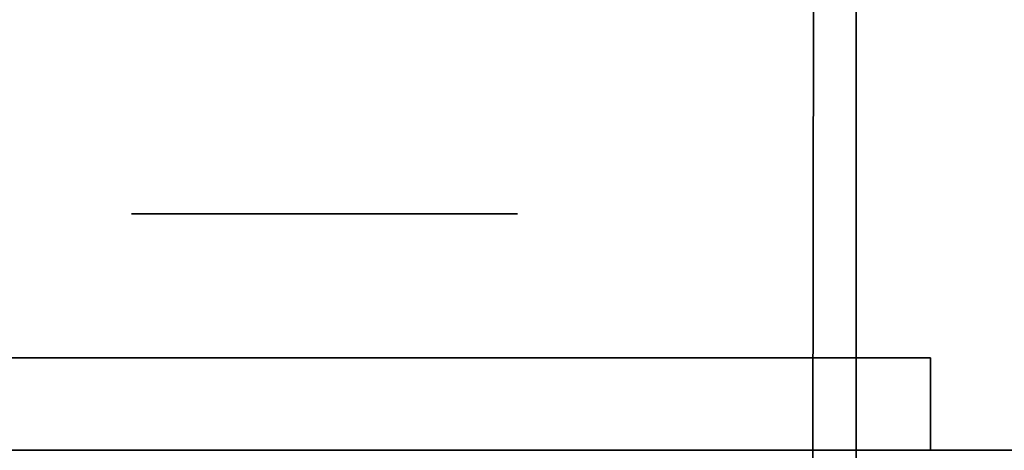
# Model space of a CAD drawing. Extents: x 413.3 to 457.5, y 5047.8 to 5050.
# Tile 577 of 656: x 447.4107 to 447.479, y 5047.9282 to 5047.958. Entities that reach past the tile are written whole.
import ezdxf

# ---------------------------------------------------------------- set-up
doc = ezdxf.new("R2010")
doc.units = 0
doc.header["$LTSCALE"] = 150
doc.header["$MEASUREMENT"] = 0
doc.layers.add('3DFACE_BOLT', color=7, linetype='CONTINUOUS')
doc.layers.add('3DFACE_SHAPE', color=7, linetype='CONTINUOUS')

msp = doc.modelspace()

# ---------------------------------------------------------------- linework, layer by layer
at = {"layer": '3DFACE_BOLT', "color": 1}
for points, invisible_edges in [([(447.418464, 5047.944559, -0.135), (447.425152, 5047.944559, -0.146583), (447.418464, 5047.934559, -0.135)], 14), ([(447.418464, 5047.934559, -0.135), (447.425152, 5047.944559, -0.146583), (447.425152, 5047.934559, -0.146583)], 3), ([(447.425152, 5047.944559, -0.123417), (447.418464, 5047.944559, -0.135), (447.425152, 5047.934559, -0.123417)], 14), ([(447.425152, 5047.934559, -0.123417), (447.418464, 5047.944559, -0.135), (447.418464, 5047.934559, -0.135)], 3), ([(447.418464, 5047.944559, -0.135), (447.425152, 5047.944559, -0.123417), (447.425152, 5047.944559, -0.146583)], 2), ([(447.418464, 5047.944559, -0.065), (447.425152, 5047.944559, -0.076583), (447.418464, 5047.934559, -0.065)], 14), ([(447.418464, 5047.934559, -0.065), (447.425152, 5047.944559, -0.076583), (447.425152, 5047.934559, -0.076583)], 3), ([(447.425152, 5047.944559, -0.053417), (447.418464, 5047.944559, -0.065), (447.425152, 5047.934559, -0.053417)], 14), ([(447.425152, 5047.934559, -0.053417), (447.418464, 5047.944559, -0.065), (447.418464, 5047.934559, -0.065)], 3), ([(447.418464, 5047.944559, -0.065), (447.425152, 5047.944559, -0.053417), (447.425152, 5047.944559, -0.076583)], 2), ([(447.425152, 5047.944559, -0.146583), (447.438527, 5047.944559, -0.146583), (447.425152, 5047.934559, -0.146583)], 14), ([(447.425152, 5047.934559, -0.146583), (447.438527, 5047.944559, -0.146583), (447.438527, 5047.934559, -0.146583)], 3), ([(447.438527, 5047.944559, -0.123417), (447.425152, 5047.944559, -0.123417), (447.438527, 5047.934559, -0.123417)], 14), ([(447.438527, 5047.934559, -0.123417), (447.425152, 5047.944559, -0.123417), (447.425152, 5047.934559, -0.123417)], 3), ([(447.425152, 5047.944559, -0.123417), (447.438527, 5047.944559, -0.123417), (447.425152, 5047.944559, -0.146583)], 14), ([(447.425152, 5047.944559, -0.146583), (447.438527, 5047.944559, -0.123417), (447.438527, 5047.944559, -0.146583)], 3), ([(447.425152, 5047.944559, -0.076583), (447.438527, 5047.944559, -0.076583), (447.425152, 5047.934559, -0.076583)], 14), ([(447.425152, 5047.934559, -0.076583), (447.438527, 5047.944559, -0.076583), (447.438527, 5047.934559, -0.076583)], 3), ([(447.438527, 5047.944559, -0.053417), (447.425152, 5047.944559, -0.053417), (447.438527, 5047.934559, -0.053417)], 14), ([(447.438527, 5047.934559, -0.053417), (447.425152, 5047.944559, -0.053417), (447.425152, 5047.934559, -0.053417)], 3), ([(447.425152, 5047.944559, -0.053417), (447.438527, 5047.944559, -0.053417), (447.425152, 5047.944559, -0.076583)], 14), ([(447.425152, 5047.944559, -0.076583), (447.438527, 5047.944559, -0.053417), (447.438527, 5047.944559, -0.076583)], 3), ([(447.438527, 5047.944559, -0.146583), (447.445214, 5047.944559, -0.135), (447.438527, 5047.934559, -0.146583)], 14), ([(447.438527, 5047.934559, -0.146583), (447.445214, 5047.944559, -0.135), (447.445214, 5047.934559, -0.135)], 3), ([(447.445214, 5047.944559, -0.135), (447.438527, 5047.944559, -0.123417), (447.445214, 5047.934559, -0.135)], 14), ([(447.445214, 5047.934559, -0.135), (447.438527, 5047.944559, -0.123417), (447.438527, 5047.934559, -0.123417)], 3), ([(447.438527, 5047.944559, -0.123417), (447.445214, 5047.944559, -0.135), (447.438527, 5047.944559, -0.146583)], 12), ([(447.438527, 5047.944559, -0.076583), (447.445214, 5047.944559, -0.065), (447.438527, 5047.934559, -0.076583)], 14), ([(447.438527, 5047.934559, -0.076583), (447.445214, 5047.944559, -0.065), (447.445214, 5047.934559, -0.065)], 3), ([(447.445214, 5047.944559, -0.065), (447.438527, 5047.944559, -0.053417), (447.445214, 5047.934559, -0.065)], 14), ([(447.445214, 5047.934559, -0.065), (447.438527, 5047.944559, -0.053417), (447.438527, 5047.934559, -0.053417)], 3), ([(447.438527, 5047.944559, -0.053417), (447.445214, 5047.944559, -0.065), (447.438527, 5047.944559, -0.076583)], 12), ([(447.418464, 5047.934559, -0.135), (447.425152, 5047.934559, -0.146583), (447.425152, 5047.934559, -0.123417)], 2), ([(447.418464, 5047.934559, -0.065), (447.425152, 5047.934559, -0.076583), (447.425152, 5047.934559, -0.053417)], 2), ([(447.423839, 5047.934559, -0.135), (447.424231, 5047.934559, -0.137472), (447.423839, 5047.884559, -0.135)], 14), ([(447.423839, 5047.884559, -0.135), (447.424231, 5047.934559, -0.137472), (447.424231, 5047.884559, -0.137472)], 3), ([(447.424231, 5047.934559, -0.132528), (447.423839, 5047.934559, -0.135), (447.424231, 5047.884559, -0.132528)], 14), ([(447.424231, 5047.884559, -0.132528), (447.423839, 5047.934559, -0.135), (447.423839, 5047.884559, -0.135)], 3), ([(447.423839, 5047.934559, -0.135), (447.424231, 5047.934559, -0.132528), (447.424231, 5047.934559, -0.137472)], 2), ([(447.423839, 5047.934559, -0.065), (447.424231, 5047.934559, -0.067472), (447.423839, 5047.884559, -0.065)], 14), ([(447.423839, 5047.884559, -0.065), (447.424231, 5047.934559, -0.067472), (447.424231, 5047.884559, -0.067472)], 3), ([(447.424231, 5047.934559, -0.062528), (447.423839, 5047.934559, -0.065), (447.424231, 5047.884559, -0.062528)], 14), ([(447.424231, 5047.884559, -0.062528), (447.423839, 5047.934559, -0.065), (447.423839, 5047.884559, -0.065)], 3), ([(447.423839, 5047.934559, -0.065), (447.424231, 5047.934559, -0.062528), (447.424231, 5047.934559, -0.067472)], 2), ([(447.424231, 5047.934559, -0.137472), (447.425367, 5047.934559, -0.139702), (447.424231, 5047.884559, -0.137472)], 14), ([(447.424231, 5047.884559, -0.137472), (447.425367, 5047.934559, -0.139702), (447.425367, 5047.884559, -0.139702)], 3), ([(447.425367, 5047.934559, -0.130298), (447.424231, 5047.934559, -0.132528), (447.425367, 5047.884559, -0.130298)], 14), ([(447.425367, 5047.884559, -0.130298), (447.424231, 5047.934559, -0.132528), (447.424231, 5047.884559, -0.132528)], 3), ([(447.424231, 5047.934559, -0.132528), (447.425367, 5047.934559, -0.130298), (447.424231, 5047.934559, -0.137472)], 14), ([(447.424231, 5047.934559, -0.137472), (447.425367, 5047.934559, -0.130298), (447.425367, 5047.934559, -0.139702)], 3), ([(447.424231, 5047.934559, -0.067472), (447.425367, 5047.934559, -0.069702), (447.424231, 5047.884559, -0.067472)], 14), ([(447.424231, 5047.884559, -0.067472), (447.425367, 5047.934559, -0.069702), (447.425367, 5047.884559, -0.069702)], 3), ([(447.425367, 5047.934559, -0.060298), (447.424231, 5047.934559, -0.062528), (447.425367, 5047.884559, -0.060298)], 14), ([(447.425367, 5047.884559, -0.060298), (447.424231, 5047.934559, -0.062528), (447.424231, 5047.884559, -0.062528)], 3), ([(447.424231, 5047.934559, -0.062528), (447.425367, 5047.934559, -0.060298), (447.424231, 5047.934559, -0.067472)], 14), ([(447.424231, 5047.934559, -0.067472), (447.425367, 5047.934559, -0.060298), (447.425367, 5047.934559, -0.069702)], 3), ([(447.425152, 5047.934559, -0.146583), (447.438527, 5047.934559, -0.146583), (447.425152, 5047.934559, -0.123417)], 14), ([(447.425152, 5047.934559, -0.123417), (447.438527, 5047.934559, -0.146583), (447.438527, 5047.934559, -0.123417)], 3), ([(447.425152, 5047.934559, -0.076583), (447.438527, 5047.934559, -0.076583), (447.425152, 5047.934559, -0.053417)], 14), ([(447.425152, 5047.934559, -0.053417), (447.438527, 5047.934559, -0.076583), (447.438527, 5047.934559, -0.053417)], 3), ([(447.425367, 5047.934559, -0.139702), (447.427137, 5047.934559, -0.141472), (447.425367, 5047.884559, -0.139702)], 14), ([(447.425367, 5047.884559, -0.139702), (447.427137, 5047.934559, -0.141472), (447.427137, 5047.884559, -0.141472)], 3), ([(447.427137, 5047.934559, -0.128528), (447.425367, 5047.934559, -0.130298), (447.427137, 5047.884559, -0.128528)], 14), ([(447.427137, 5047.884559, -0.128528), (447.425367, 5047.934559, -0.130298), (447.425367, 5047.884559, -0.130298)], 3), ([(447.425367, 5047.934559, -0.130298), (447.427137, 5047.934559, -0.128528), (447.425367, 5047.934559, -0.139702)], 14), ([(447.425367, 5047.934559, -0.139702), (447.427137, 5047.934559, -0.128528), (447.427137, 5047.934559, -0.141472)], 3), ([(447.425367, 5047.934559, -0.069702), (447.427137, 5047.934559, -0.071472), (447.425367, 5047.884559, -0.069702)], 14), ([(447.425367, 5047.884559, -0.069702), (447.427137, 5047.934559, -0.071472), (447.427137, 5047.884559, -0.071472)], 3), ([(447.427137, 5047.934559, -0.058528), (447.425367, 5047.934559, -0.060298), (447.427137, 5047.884559, -0.058528)], 14), ([(447.427137, 5047.884559, -0.058528), (447.425367, 5047.934559, -0.060298), (447.425367, 5047.884559, -0.060298)], 3), ([(447.425367, 5047.934559, -0.060298), (447.427137, 5047.934559, -0.058528), (447.425367, 5047.934559, -0.069702)], 14), ([(447.425367, 5047.934559, -0.069702), (447.427137, 5047.934559, -0.058528), (447.427137, 5047.934559, -0.071472)], 3), ([(447.427137, 5047.934559, -0.141472), (447.429367, 5047.934559, -0.142608), (447.427137, 5047.884559, -0.141472)], 14), ([(447.427137, 5047.884559, -0.141472), (447.429367, 5047.934559, -0.142608), (447.429367, 5047.884559, -0.142608)], 3), ([(447.429367, 5047.934559, -0.127392), (447.427137, 5047.934559, -0.128528), (447.429367, 5047.884559, -0.127392)], 14), ([(447.429367, 5047.884559, -0.127392), (447.427137, 5047.934559, -0.128528), (447.427137, 5047.884559, -0.128528)], 3), ([(447.427137, 5047.934559, -0.128528), (447.429367, 5047.934559, -0.127392), (447.427137, 5047.934559, -0.141472)], 14), ([(447.427137, 5047.934559, -0.141472), (447.429367, 5047.934559, -0.127392), (447.429367, 5047.934559, -0.142608)], 3), ([(447.427137, 5047.934559, -0.071472), (447.429367, 5047.934559, -0.072608), (447.427137, 5047.884559, -0.071472)], 14), ([(447.427137, 5047.884559, -0.071472), (447.429367, 5047.934559, -0.072608), (447.429367, 5047.884559, -0.072608)], 3), ([(447.429367, 5047.934559, -0.057392), (447.427137, 5047.934559, -0.058528), (447.429367, 5047.884559, -0.057392)], 14), ([(447.429367, 5047.884559, -0.057392), (447.427137, 5047.934559, -0.058528), (447.427137, 5047.884559, -0.058528)], 3), ([(447.427137, 5047.934559, -0.058528), (447.429367, 5047.934559, -0.057392), (447.427137, 5047.934559, -0.071472)], 14), ([(447.427137, 5047.934559, -0.071472), (447.429367, 5047.934559, -0.057392), (447.429367, 5047.934559, -0.072608)], 3), ([(447.429367, 5047.934559, -0.142608), (447.431839, 5047.934559, -0.143), (447.429367, 5047.884559, -0.142608)], 14), ([(447.429367, 5047.884559, -0.142608), (447.431839, 5047.934559, -0.143), (447.431839, 5047.884559, -0.143)], 3), ([(447.431839, 5047.934559, -0.127), (447.429367, 5047.934559, -0.127392), (447.431839, 5047.884559, -0.127)], 14), ([(447.431839, 5047.884559, -0.127), (447.429367, 5047.934559, -0.127392), (447.429367, 5047.884559, -0.127392)], 3), ([(447.429367, 5047.934559, -0.127392), (447.431839, 5047.934559, -0.127), (447.429367, 5047.934559, -0.142608)], 14), ([(447.429367, 5047.934559, -0.142608), (447.431839, 5047.934559, -0.127), (447.431839, 5047.934559, -0.143)], 3), ([(447.429367, 5047.934559, -0.072608), (447.431839, 5047.934559, -0.073), (447.429367, 5047.884559, -0.072608)], 14), ([(447.429367, 5047.884559, -0.072608), (447.431839, 5047.934559, -0.073), (447.431839, 5047.884559, -0.073)], 3), ([(447.431839, 5047.934559, -0.057), (447.429367, 5047.934559, -0.057392), (447.431839, 5047.884559, -0.057)], 14), ([(447.431839, 5047.884559, -0.057), (447.429367, 5047.934559, -0.057392), (447.429367, 5047.884559, -0.057392)], 3), ([(447.429367, 5047.934559, -0.057392), (447.431839, 5047.934559, -0.057), (447.429367, 5047.934559, -0.072608)], 14), ([(447.429367, 5047.934559, -0.072608), (447.431839, 5047.934559, -0.057), (447.431839, 5047.934559, -0.073)], 3), ([(447.431839, 5047.934559, -0.143), (447.434312, 5047.934559, -0.142608), (447.431839, 5047.884559, -0.143)], 14), ([(447.431839, 5047.884559, -0.143), (447.434312, 5047.934559, -0.142608), (447.434312, 5047.884559, -0.142608)], 3), ([(447.434312, 5047.934559, -0.127392), (447.431839, 5047.934559, -0.127), (447.434312, 5047.884559, -0.127392)], 14), ([(447.434312, 5047.884559, -0.127392), (447.431839, 5047.934559, -0.127), (447.431839, 5047.884559, -0.127)], 3), ([(447.431839, 5047.934559, -0.127), (447.434312, 5047.934559, -0.127392), (447.431839, 5047.934559, -0.143)], 14), ([(447.431839, 5047.934559, -0.143), (447.434312, 5047.934559, -0.127392), (447.434312, 5047.934559, -0.142608)], 3), ([(447.431839, 5047.934559, -0.073), (447.434312, 5047.934559, -0.072608), (447.431839, 5047.884559, -0.073)], 14), ([(447.431839, 5047.884559, -0.073), (447.434312, 5047.934559, -0.072608), (447.434312, 5047.884559, -0.072608)], 3), ([(447.434312, 5047.934559, -0.057392), (447.431839, 5047.934559, -0.057), (447.434312, 5047.884559, -0.057392)], 14), ([(447.434312, 5047.884559, -0.057392), (447.431839, 5047.934559, -0.057), (447.431839, 5047.884559, -0.057)], 3), ([(447.431839, 5047.934559, -0.057), (447.434312, 5047.934559, -0.057392), (447.431839, 5047.934559, -0.073)], 14), ([(447.431839, 5047.934559, -0.073), (447.434312, 5047.934559, -0.057392), (447.434312, 5047.934559, -0.072608)], 3), ([(447.434312, 5047.934559, -0.142608), (447.436542, 5047.934559, -0.141472), (447.434312, 5047.884559, -0.142608)], 14), ([(447.434312, 5047.884559, -0.142608), (447.436542, 5047.934559, -0.141472), (447.436542, 5047.884559, -0.141472)], 3), ([(447.436542, 5047.934559, -0.128528), (447.434312, 5047.934559, -0.127392), (447.436542, 5047.884559, -0.128528)], 14), ([(447.436542, 5047.884559, -0.128528), (447.434312, 5047.934559, -0.127392), (447.434312, 5047.884559, -0.127392)], 3), ([(447.434312, 5047.934559, -0.127392), (447.436542, 5047.934559, -0.128528), (447.434312, 5047.934559, -0.142608)], 14), ([(447.434312, 5047.934559, -0.142608), (447.436542, 5047.934559, -0.128528), (447.436542, 5047.934559, -0.141472)], 3), ([(447.434312, 5047.934559, -0.072608), (447.436542, 5047.934559, -0.071472), (447.434312, 5047.884559, -0.072608)], 14), ([(447.434312, 5047.884559, -0.072608), (447.436542, 5047.934559, -0.071472), (447.436542, 5047.884559, -0.071472)], 3), ([(447.436542, 5047.934559, -0.058528), (447.434312, 5047.934559, -0.057392), (447.436542, 5047.884559, -0.058528)], 14), ([(447.436542, 5047.884559, -0.058528), (447.434312, 5047.934559, -0.057392), (447.434312, 5047.884559, -0.057392)], 3), ([(447.434312, 5047.934559, -0.057392), (447.436542, 5047.934559, -0.058528), (447.434312, 5047.934559, -0.072608)], 14), ([(447.434312, 5047.934559, -0.072608), (447.436542, 5047.934559, -0.058528), (447.436542, 5047.934559, -0.071472)], 3), ([(447.436542, 5047.934559, -0.141472), (447.438312, 5047.934559, -0.139702), (447.436542, 5047.884559, -0.141472)], 14), ([(447.436542, 5047.884559, -0.141472), (447.438312, 5047.934559, -0.139702), (447.438312, 5047.884559, -0.139702)], 3), ([(447.438312, 5047.934559, -0.130298), (447.436542, 5047.934559, -0.128528), (447.438312, 5047.884559, -0.130298)], 14), ([(447.438312, 5047.884559, -0.130298), (447.436542, 5047.934559, -0.128528), (447.436542, 5047.884559, -0.128528)], 3), ([(447.436542, 5047.934559, -0.128528), (447.438312, 5047.934559, -0.130298), (447.436542, 5047.934559, -0.141472)], 14), ([(447.436542, 5047.934559, -0.141472), (447.438312, 5047.934559, -0.130298), (447.438312, 5047.934559, -0.139702)], 3), ([(447.436542, 5047.934559, -0.071472), (447.438312, 5047.934559, -0.069702), (447.436542, 5047.884559, -0.071472)], 14), ([(447.436542, 5047.884559, -0.071472), (447.438312, 5047.934559, -0.069702), (447.438312, 5047.884559, -0.069702)], 3), ([(447.438312, 5047.934559, -0.060298), (447.436542, 5047.934559, -0.058528), (447.438312, 5047.884559, -0.060298)], 14), ([(447.438312, 5047.884559, -0.060298), (447.436542, 5047.934559, -0.058528), (447.436542, 5047.884559, -0.058528)], 3), ([(447.436542, 5047.934559, -0.058528), (447.438312, 5047.934559, -0.060298), (447.436542, 5047.934559, -0.071472)], 14), ([(447.436542, 5047.934559, -0.071472), (447.438312, 5047.934559, -0.060298), (447.438312, 5047.934559, -0.069702)], 3), ([(447.438312, 5047.934559, -0.139702), (447.439448, 5047.934559, -0.137472), (447.438312, 5047.884559, -0.139702)], 14), ([(447.438312, 5047.884559, -0.139702), (447.439448, 5047.934559, -0.137472), (447.439448, 5047.884559, -0.137472)], 3), ([(447.439448, 5047.934559, -0.132528), (447.438312, 5047.934559, -0.130298), (447.439448, 5047.884559, -0.132528)], 14), ([(447.439448, 5047.884559, -0.132528), (447.438312, 5047.934559, -0.130298), (447.438312, 5047.884559, -0.130298)], 3), ([(447.438312, 5047.934559, -0.130298), (447.439448, 5047.934559, -0.132528), (447.438312, 5047.934559, -0.139702)], 14), ([(447.438312, 5047.934559, -0.139702), (447.439448, 5047.934559, -0.132528), (447.439448, 5047.934559, -0.137472)], 3), ([(447.438312, 5047.934559, -0.069702), (447.439448, 5047.934559, -0.067472), (447.438312, 5047.884559, -0.069702)], 14), ([(447.438312, 5047.884559, -0.069702), (447.439448, 5047.934559, -0.067472), (447.439448, 5047.884559, -0.067472)], 3), ([(447.439448, 5047.934559, -0.062528), (447.438312, 5047.934559, -0.060298), (447.439448, 5047.884559, -0.062528)], 14), ([(447.439448, 5047.884559, -0.062528), (447.438312, 5047.934559, -0.060298), (447.438312, 5047.884559, -0.060298)], 3), ([(447.438312, 5047.934559, -0.060298), (447.439448, 5047.934559, -0.062528), (447.438312, 5047.934559, -0.069702)], 14), ([(447.438312, 5047.934559, -0.069702), (447.439448, 5047.934559, -0.062528), (447.439448, 5047.934559, -0.067472)], 3), ([(447.438527, 5047.934559, -0.146583), (447.445214, 5047.934559, -0.135), (447.438527, 5047.934559, -0.123417)], 12), ([(447.438527, 5047.934559, -0.076583), (447.445214, 5047.934559, -0.065), (447.438527, 5047.934559, -0.053417)], 12), ([(447.439448, 5047.934559, -0.137472), (447.439839, 5047.934559, -0.135), (447.439448, 5047.884559, -0.137472)], 14), ([(447.439448, 5047.884559, -0.137472), (447.439839, 5047.934559, -0.135), (447.439839, 5047.884559, -0.135)], 3), ([(447.439839, 5047.934559, -0.135), (447.439448, 5047.934559, -0.132528), (447.439839, 5047.884559, -0.135)], 14), ([(447.439839, 5047.884559, -0.135), (447.439448, 5047.934559, -0.132528), (447.439448, 5047.884559, -0.132528)], 3), ([(447.439448, 5047.934559, -0.132528), (447.439839, 5047.934559, -0.135), (447.439448, 5047.934559, -0.137472)], 12), ([(447.439448, 5047.934559, -0.067472), (447.439839, 5047.934559, -0.065), (447.439448, 5047.884559, -0.067472)], 14), ([(447.439448, 5047.884559, -0.067472), (447.439839, 5047.934559, -0.065), (447.439839, 5047.884559, -0.065)], 3), ([(447.439839, 5047.934559, -0.065), (447.439448, 5047.934559, -0.062528), (447.439839, 5047.884559, -0.065)], 14), ([(447.439839, 5047.884559, -0.065), (447.439448, 5047.934559, -0.062528), (447.439448, 5047.884559, -0.062528)], 3), ([(447.439448, 5047.934559, -0.062528), (447.439839, 5047.934559, -0.065), (447.439448, 5047.934559, -0.067472)], 12)]:
    msp.add_3dface(points, dxfattribs=dict(at, invisible_edges=invisible_edges))
at = {"layer": '3DFACE_SHAPE', "color": 13}
for points, invisible_edges in [([(447.468689, 5050.024866), (447.26869, 5050.025153), (447.26554, 5047.825153)], 12), ([(447.26554, 5047.825153, -0.2), (447.26869, 5050.025153, -0.2), (447.465539, 5047.824866, -0.2)], 2), ([(447.26869, 5050.025153, -0.2), (447.468689, 5050.024866, -0.2), (447.465539, 5047.824866, -0.2)], 12), ([(447.465539, 5047.824866), (447.468689, 5050.024866), (447.26554, 5047.825153)], 2), ([(447.368689, 5047.825005, -0.0095), (447.371839, 5050.025005, -0.0095), (447.465539, 5047.824866, -0.0095)], 2), ([(447.468689, 5050.024866, -0.1905), (447.371839, 5050.025005, -0.1905), (447.368689, 5047.825005, -0.1905)], 12), ([(447.465539, 5047.824866, -0.1905), (447.468689, 5050.024866, -0.1905), (447.368689, 5047.825005, -0.1905)], 2), ([(447.371839, 5050.025005, -0.0095), (447.468689, 5050.024866, -0.0095), (447.465539, 5047.824866, -0.0095)], 12), ([(447.465539, 5047.824866, -0.0095), (447.468689, 5050.024866, -0.0095), (447.465539, 5047.824866)], 2), ([(447.468689, 5050.024866, -0.0095), (447.468689, 5050.024866), (447.465539, 5047.824866)], 12), ([(447.465539, 5047.824866, -0.2), (447.468689, 5050.024866, -0.2), (447.465539, 5047.824866, -0.1905)], 2), ([(447.468689, 5050.024866, -0.2), (447.468689, 5050.024866, -0.1905), (447.465539, 5047.824866, -0.1905)], 12), ([(447.468689, 5048.025009, -0.0095), (447.468689, 5047.928159, -0.0095), (447.468689, 5048.025009)], 2), ([(447.468689, 5047.928159, -0.0095), (447.468689, 5047.921859, -0.0095), (447.468689, 5048.025009)], 14), ([(447.468689, 5048.025009), (447.468689, 5047.921859, -0.0095), (447.468689, 5047.825009)], 3), ([(447.468689, 5047.825009), (451.268689, 5047.825009), (447.468689, 5048.025009)], 2), ([(451.268689, 5047.825009), (451.268689, 5048.025009), (447.468689, 5048.025009)], 12), ([(447.468689, 5048.025009, -0.0095), (451.268689, 5048.025009, -0.0095), (447.468689, 5047.928159, -0.0095)], 2), ([(451.268689, 5048.025009, -0.0095), (451.268689, 5047.928159, -0.0095), (447.468689, 5047.928159, -0.0095)], 12), ([(451.268689, 5047.825009, -0.2), (447.468689, 5047.825009, -0.2), (451.268689, 5048.025009, -0.2)], 2), ([(447.468689, 5047.825009, -0.2), (447.468689, 5048.025009, -0.2), (451.268689, 5048.025009, -0.2)], 12), ([(451.268689, 5048.025009, -0.1905), (447.468689, 5048.025009, -0.1905), (451.268689, 5047.928159, -0.1905)], 2), ([(447.468689, 5048.025009, -0.1905), (447.468689, 5047.928159, -0.1905), (451.268689, 5047.928159, -0.1905)], 12), ([(447.468689, 5047.825009, -0.2), (447.468689, 5047.928159, -0.1905), (447.468689, 5048.025009, -0.2)], 3), ([(447.468689, 5047.928159, -0.1905), (447.468689, 5048.025009, -0.1905), (447.468689, 5048.025009, -0.2)], 12), ([(447.473839, 5047.928159, -0.03), (447.378239, 5047.934559, -0.03), (447.371839, 5047.928159, -0.03)], 3), ([(447.378239, 5047.934559, -0.17), (447.473839, 5047.928159, -0.17), (447.371839, 5047.928159, -0.17)], 13), ([(447.431839, 5047.934559, -0.03), (447.425829, 5047.934559, -0.05899), (447.378239, 5047.934559, -0.03)], 15), ([(447.425829, 5047.934559, -0.05899), (447.423339, 5047.934559, -0.065), (447.378239, 5047.934559, -0.03)], 14), ([(447.423339, 5047.934559, -0.135), (447.378239, 5047.934559, -0.03), (447.423339, 5047.934559, -0.065)], 15), ([(447.423339, 5047.934559, -0.135), (447.425829, 5047.934559, -0.14101), (447.378239, 5047.934559, -0.03)], 14), ([(447.378239, 5047.934559, -0.03), (447.425829, 5047.934559, -0.14101), (447.378239, 5047.934559, -0.17)], 3), ([(447.425829, 5047.934559, -0.14101), (447.473839, 5047.934559, -0.17), (447.378239, 5047.934559, -0.17)], 13), ([(447.431839, 5047.934559, -0.03), (447.378239, 5047.934559, -0.03), (447.473839, 5047.928159, -0.03)], 14), ([(447.378239, 5047.934559, -0.17), (447.473839, 5047.934559, -0.17), (447.473839, 5047.928159, -0.17)], 12), ([(447.425829, 5047.934559, -0.12899), (447.423339, 5047.934559, -0.135), (447.425829, 5047.934559, -0.07101)], 14), ([(447.425829, 5047.934559, -0.07101), (447.423339, 5047.934559, -0.135), (447.423339, 5047.934559, -0.065)], 3), ([(447.425829, 5047.934559, -0.12899), (447.425829, 5047.928159, -0.12899), (447.423339, 5047.934559, -0.135)], 3), ([(447.425829, 5047.928159, -0.12899), (447.423339, 5047.928159, -0.135), (447.423339, 5047.934559, -0.135)], 14), ([(447.423339, 5047.934559, -0.135), (447.423339, 5047.928159, -0.135), (447.425829, 5047.934559, -0.14101)], 3), ([(447.423339, 5047.928159, -0.135), (447.425829, 5047.928159, -0.14101), (447.425829, 5047.934559, -0.14101)], 14), ([(447.425829, 5047.934559, -0.05899), (447.425829, 5047.928159, -0.05899), (447.423339, 5047.934559, -0.065)], 3), ([(447.425829, 5047.928159, -0.05899), (447.423339, 5047.928159, -0.065), (447.423339, 5047.934559, -0.065)], 14), ([(447.423339, 5047.934559, -0.065), (447.423339, 5047.928159, -0.065), (447.425829, 5047.934559, -0.07101)], 3), ([(447.423339, 5047.928159, -0.065), (447.425829, 5047.928159, -0.07101), (447.425829, 5047.934559, -0.07101)], 14), ([(447.431839, 5047.934559, -0.0565), (447.425829, 5047.934559, -0.05899), (447.431839, 5047.934559, -0.03)], 14), ([(447.425829, 5047.934559, -0.14101), (447.431839, 5047.934559, -0.1435), (447.473839, 5047.934559, -0.17)], 14), ([(447.431839, 5047.934559, -0.1265), (447.425829, 5047.934559, -0.12899), (447.431839, 5047.934559, -0.0735)], 14), ([(447.431839, 5047.934559, -0.0735), (447.425829, 5047.934559, -0.12899), (447.425829, 5047.934559, -0.07101)], 3), ([(447.425829, 5047.934559, -0.14101), (447.425829, 5047.928159, -0.14101), (447.431839, 5047.934559, -0.1435)], 3), ([(447.425829, 5047.928159, -0.14101), (447.431839, 5047.928159, -0.1435), (447.431839, 5047.934559, -0.1435)], 14), ([(447.431839, 5047.934559, -0.1265), (447.431839, 5047.928159, -0.1265), (447.425829, 5047.934559, -0.12899)], 3), ([(447.431839, 5047.928159, -0.1265), (447.425829, 5047.928159, -0.12899), (447.425829, 5047.934559, -0.12899)], 14), ([(447.425829, 5047.934559, -0.07101), (447.425829, 5047.928159, -0.07101), (447.431839, 5047.934559, -0.0735)], 3), ([(447.425829, 5047.928159, -0.07101), (447.431839, 5047.928159, -0.0735), (447.431839, 5047.934559, -0.0735)], 14), ([(447.431839, 5047.934559, -0.0565), (447.431839, 5047.928159, -0.0565), (447.425829, 5047.934559, -0.05899)], 3), ([(447.431839, 5047.928159, -0.0565), (447.425829, 5047.928159, -0.05899), (447.425829, 5047.934559, -0.05899)], 14), ([(447.431839, 5047.934559, -0.1435), (447.43785, 5047.934559, -0.14101), (447.473839, 5047.934559, -0.17)], 14), ([(447.473839, 5047.934559, -0.03), (447.43785, 5047.934559, -0.05899), (447.431839, 5047.934559, -0.03)], 3), ([(447.43785, 5047.934559, -0.05899), (447.431839, 5047.934559, -0.0565), (447.431839, 5047.934559, -0.03)], 14), ([(447.43785, 5047.934559, -0.12899), (447.431839, 5047.934559, -0.1265), (447.43785, 5047.934559, -0.07101)], 14), ([(447.43785, 5047.934559, -0.07101), (447.431839, 5047.934559, -0.1265), (447.431839, 5047.934559, -0.0735)], 3), ([(447.431839, 5047.934559, -0.1435), (447.431839, 5047.928159, -0.1435), (447.43785, 5047.934559, -0.14101)], 3), ([(447.431839, 5047.928159, -0.1435), (447.43785, 5047.928159, -0.14101), (447.43785, 5047.934559, -0.14101)], 14), ([(447.43785, 5047.934559, -0.12899), (447.43785, 5047.928159, -0.12899), (447.431839, 5047.934559, -0.1265)], 3), ([(447.43785, 5047.928159, -0.12899), (447.431839, 5047.928159, -0.1265), (447.431839, 5047.934559, -0.1265)], 14), ([(447.431839, 5047.934559, -0.0735), (447.431839, 5047.928159, -0.0735), (447.43785, 5047.934559, -0.07101)], 3), ([(447.431839, 5047.928159, -0.0735), (447.43785, 5047.928159, -0.07101), (447.43785, 5047.934559, -0.07101)], 14), ([(447.43785, 5047.934559, -0.05899), (447.43785, 5047.928159, -0.05899), (447.431839, 5047.934559, -0.0565)], 3), ([(447.43785, 5047.928159, -0.05899), (447.431839, 5047.928159, -0.0565), (447.431839, 5047.934559, -0.0565)], 14), ([(447.473839, 5047.934559, -0.03), (447.431839, 5047.934559, -0.03), (447.473839, 5047.928159, -0.03)], 2), ([(447.473839, 5047.934559, -0.17), (447.43785, 5047.934559, -0.14101), (447.440339, 5047.934559, -0.135)], 13), ([(447.43785, 5047.934559, -0.07101), (447.440339, 5047.934559, -0.065), (447.43785, 5047.934559, -0.12899)], 14), ([(447.43785, 5047.934559, -0.12899), (447.440339, 5047.934559, -0.065), (447.440339, 5047.934559, -0.135)], 3), ([(447.440339, 5047.934559, -0.065), (447.43785, 5047.934559, -0.05899), (447.473839, 5047.934559, -0.03)], 14), ([(447.43785, 5047.934559, -0.14101), (447.43785, 5047.928159, -0.14101), (447.440339, 5047.934559, -0.135)], 3), ([(447.43785, 5047.928159, -0.14101), (447.440339, 5047.928159, -0.135), (447.440339, 5047.934559, -0.135)], 14), ([(447.440339, 5047.934559, -0.135), (447.440339, 5047.928159, -0.135), (447.43785, 5047.934559, -0.12899)], 3), ([(447.440339, 5047.928159, -0.135), (447.43785, 5047.928159, -0.12899), (447.43785, 5047.934559, -0.12899)], 14), ([(447.43785, 5047.934559, -0.07101), (447.43785, 5047.928159, -0.07101), (447.440339, 5047.934559, -0.065)], 3), ([(447.43785, 5047.928159, -0.07101), (447.440339, 5047.928159, -0.065), (447.440339, 5047.934559, -0.065)], 14), ([(447.440339, 5047.934559, -0.065), (447.440339, 5047.928159, -0.065), (447.43785, 5047.934559, -0.05899)], 3), ([(447.440339, 5047.928159, -0.065), (447.43785, 5047.928159, -0.05899), (447.43785, 5047.934559, -0.05899)], 14), ([(447.440339, 5047.934559, -0.065), (447.473839, 5047.934559, -0.17), (447.440339, 5047.934559, -0.135)], 15), ([(447.473839, 5047.934559, -0.17), (447.440339, 5047.934559, -0.065), (447.473839, 5047.934559, -0.03)], 3), ([(447.473839, 5047.928159, -0.03), (447.473839, 5047.928159, -0.17), (447.473839, 5047.934559, -0.03)], 2), ([(447.473839, 5047.928159, -0.17), (447.473839, 5047.934559, -0.17), (447.473839, 5047.934559, -0.03)], 12), ([(447.423339, 5047.928159, -0.065), (447.425829, 5047.928159, -0.05899), (447.371839, 5047.928159, -0.065)], 14), ([(447.425829, 5047.928159, -0.05899), (447.431839, 5047.928159, -0.0565), (447.371839, 5047.928159, -0.065)], 14), ([(447.371839, 5047.928159, -0.065), (447.431839, 5047.928159, -0.0565), (447.371839, 5047.928159, -0.03)], 15), ([(447.431839, 5047.928159, -0.0565), (447.43785, 5047.928159, -0.05899), (447.371839, 5047.928159, -0.03)], 14), ([(447.371839, 5047.928159, -0.03), (447.43785, 5047.928159, -0.05899), (447.473839, 5047.928159, -0.03)], 3), ([(447.473839, 5047.928159, -0.17), (447.425829, 5047.928159, -0.14101), (447.371839, 5047.928159, -0.17)], 3), ([(447.425829, 5047.928159, -0.14101), (447.371839, 5047.928159, -0.135), (447.371839, 5047.928159, -0.17)], 13), ([(447.425829, 5047.928159, -0.14101), (447.423339, 5047.928159, -0.135), (447.371839, 5047.928159, -0.135)], 14), ([(447.423339, 5047.928159, -0.065), (447.371839, 5047.928159, -0.065), (447.425829, 5047.928159, -0.12899)], 15), ([(447.425829, 5047.928159, -0.12899), (447.371839, 5047.928159, -0.065), (447.423339, 5047.928159, -0.135)], 3), ([(447.371839, 5047.928159, -0.065), (447.371839, 5047.928159, -0.135), (447.423339, 5047.928159, -0.135)], 14), ([(447.425829, 5047.928159, -0.07101), (447.423339, 5047.928159, -0.065), (447.425829, 5047.928159, -0.12899)], 14), ([(447.431839, 5047.928159, -0.1435), (447.425829, 5047.928159, -0.14101), (447.473839, 5047.928159, -0.17)], 14), ([(447.425829, 5047.928159, -0.12899), (447.431839, 5047.928159, -0.1265), (447.425829, 5047.928159, -0.07101)], 14), ([(447.431839, 5047.928159, -0.1265), (447.431839, 5047.928159, -0.0735), (447.425829, 5047.928159, -0.07101)], 13), ([(447.43785, 5047.928159, -0.07101), (447.431839, 5047.928159, -0.0735), (447.43785, 5047.928159, -0.12899)], 14), ([(447.431839, 5047.928159, -0.0735), (447.431839, 5047.928159, -0.1265), (447.43785, 5047.928159, -0.12899)], 13), ([(447.43785, 5047.928159, -0.14101), (447.431839, 5047.928159, -0.1435), (447.473839, 5047.928159, -0.17)], 14), ([(447.43785, 5047.928159, -0.05899), (447.440339, 5047.928159, -0.065), (447.473839, 5047.928159, -0.03)], 14), ([(447.43785, 5047.928159, -0.12899), (447.440339, 5047.928159, -0.135), (447.43785, 5047.928159, -0.07101)], 14), ([(447.43785, 5047.928159, -0.07101), (447.440339, 5047.928159, -0.135), (447.440339, 5047.928159, -0.065)], 3), ([(447.440339, 5047.928159, -0.135), (447.43785, 5047.928159, -0.14101), (447.473839, 5047.928159, -0.17)], 14), ([(447.440339, 5047.928159, -0.135), (447.473839, 5047.928159, -0.03), (447.440339, 5047.928159, -0.065)], 15), ([(447.473839, 5047.928159, -0.03), (447.440339, 5047.928159, -0.135), (447.473839, 5047.928159, -0.17)], 3)]:
    msp.add_3dface(points, dxfattribs=dict(at, invisible_edges=invisible_edges))

doc.saveas('drawing.dxf')
